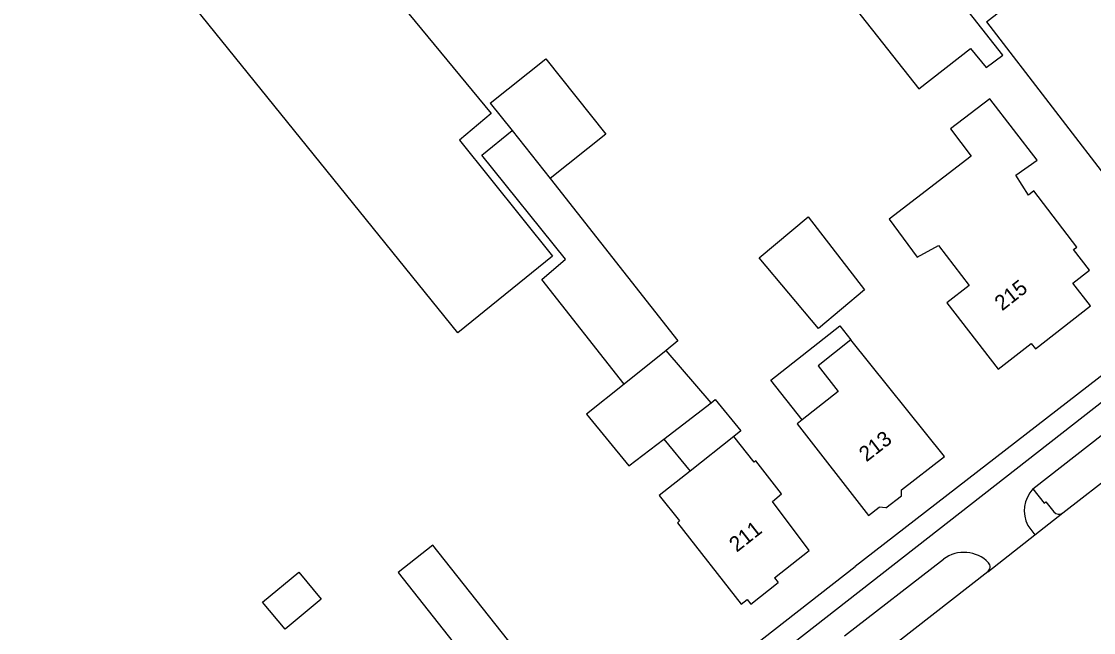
# Model space of a CAD drawing. Extents: x 194485 to 197793, y 468269 to 470822.
# Drawn here: x 196239.7 to 196324.3, y 469946.2 to 469994.4 of the extents above; entities that cross this region are included whole.
import ezdxf

# ---------------------------------------------------------------- set-up
doc = ezdxf.new("R2010")
doc.units = 0
for name, color, linetype in [('BGT grensvlak gebouwinstallatie plus 1', 7, 'Continuous'), ('BGT grensvlak onbegroeid terreindeel', 7, 'Continuous'), ('BGT grensvlak pand op maaiveld', 7, 'Continuous'), ('BGT grensvlak wegdeel', 7, 'Continuous'), ('BGT tekst huisnummerreeks', 7, 'Continuous')]:
    doc.layers.add(name, color=color, linetype=linetype)

msp = doc.modelspace()

# ---------------------------------------------------------------- linework, layer by layer
at = {"layer": 'BGT grensvlak gebouwinstallatie plus 1'}
for p, q in [((196276.023, 469983.883), (196278.411, 469985.82)), ((196282.615, 469975.679), (196276.023, 469983.883)), ((196281.423, 469982.048), (196291.483, 469969.24)), ((196280.767, 469974.085), (196282.615, 469975.679)), ((196287.264, 469965.825), (196280.767, 469974.085)), ((196291.483, 469969.24), (196290.571, 469968.463)), ((196290.375, 469961.483), (196292.454, 469958.957))]:
    msp.add_line(p, q, dxfattribs=at)
for points in [[(196301.309, 469963.007), (196298.837, 469966.136), (196304.27, 469970.428), (196305.152, 469969.312)], [(196294.114, 469964.35), (196294.445, 469964.604), (196296.47, 469962.145), (196295.912, 469961.685)], [(196258.723, 469948.626), (196261.572, 469950.995), (196263.354, 469948.851), (196260.505, 469946.483), (196258.723, 469948.626)]]:
    msp.add_lwpolyline(points, dxfattribs=at)
at = {"layer": 'BGT grensvlak onbegroeid terreindeel'}
msp.add_line((196315.835, 469994.4), (196327.319, 469979.497), dxfattribs=at)
msp.add_lwpolyline([(196315.835, 469994.4), (196322.054, 469999.244), (196323.025, 470000), (196333.364, 470008.053), (196344.781, 470016.946), (196367.411, 470034.571), (196390.152, 470052.288)], dxfattribs=at)
at = {"layer": 'BGT grensvlak pand op maaiveld'}
for p, q in [((196276.683, 469987.983), (196278.411, 469985.82)), ((196278.411, 469985.82), (196281.423, 469982.048)), ((196285.816, 469985.556), (196281.423, 469982.048)), ((196290.571, 469968.463), (196287.264, 469965.825)), ((196294.114, 469964.35), (196290.571, 469968.463)), ((196287.264, 469965.825), (196284.277, 469963.443)), ((196290.375, 469961.483), (196294.114, 469964.35)), ((196295.912, 469961.685), (196292.454, 469958.957)), ((196307.898, 469956.053), (196309.151, 469957.022)), ((196309.151, 469957.022), (196309.129, 469957.477)), ((196306.528, 469955.465), (196307.374, 469956.12)), ((196307.898, 469956.053), (196307.374, 469956.12)), ((196297.247, 469948.451), (196299.419, 469950.162)), ((196299.122, 469950.539), (196299.419, 469950.162)), ((196296.477, 469948.456), (196296.95, 469948.829)), ((196296.95, 469948.829), (196297.247, 469948.451))]:
    msp.add_line(p, q, dxfattribs=at)
for points in [[(196262.271, 470004.729), (196276.757, 469987.161), (196274.255, 469985.071), (196281.593, 469975.919), (196274.132, 469969.87), (196252.399, 469996.764)], [(196306.947, 469996.468), (196305.557, 469995.373), (196310.498, 469989.107), (196314.598, 469992.306), (196315.826, 469990.791), (196317.148, 469991.779), (196309.142, 470001.944), (196305.124, 469998.813), (196306.947, 469996.468)], [(196276.683, 469987.983), (196281.076, 469991.491), (196285.816, 469985.556)], [(196314.472, 469973.591), (196312.719, 469972.225), (196316.777, 469967.007), (196319.378, 469969.04), (196319.716, 469968.606), (196324.054, 469971.998), (196322.654, 469973.798), (196323.973, 469974.821), (196322.725, 469976.436), (196322.969, 469976.624), (196319.584, 469981.08), (196319.168, 469980.741), (196318.156, 469982.31), (196319.839, 469983.49), (196316.106, 469988.331), (196313.018, 469985.958), (196314.64, 469983.8), (196308.168, 469978.828), (196310.372, 469975.845), (196312.07, 469976.769), (196314.472, 469973.591)], [(196297.915, 469975.798), (196301.786, 469979.02), (196306.231, 469973.253), (196302.579, 469970.222), (196297.915, 469975.798)], [(196305.152, 469969.312), (196302.557, 469967.262), (196304.145, 469965.236), (196301.309, 469963.007)], [(196309.129, 469957.477), (196312.527, 469960.106), (196305.152, 469969.312)], [(196284.277, 469963.443), (196287.626, 469959.376), (196290.375, 469961.483)], [(196301.309, 469963.007), (196300.895, 469962.682), (196306.528, 469955.465)], [(196299.122, 469950.539), (196301.86, 469952.695), (196298.95, 469956.553), (196299.67, 469957.17), (196297.641, 469959.76), (196297.525, 469959.672), (196295.912, 469961.685)], [(196292.454, 469958.957), (196290.028, 469957.043), (196291.616, 469955.03), (196291.474, 469954.891), (196296.477, 469948.456)], [(196276.195, 469943.186), (196278.549, 469945.046), (196272.164, 469953.128), (196269.417, 469950.959), (196274.159, 469944.956)]]:
    msp.add_lwpolyline(points, dxfattribs=at)
at = {"layer": 'BGT grensvlak wegdeel'}
for p, q in [((196336.681, 469975.585), (196305.491, 469951.441)), ((196319.506, 469957.558), (196330.308, 469966.012)), ((196321.873, 469955.657), (196331.728, 469963.351)), ((196321.873, 469955.657), (196331.728, 469963.351)), ((196319.67, 469953.936), (196321.873, 469955.657)), ((196319.67, 469953.936), (196321.873, 469955.657)), ((196319.098, 469954.662), (196319.67, 469953.936)), ((196315.942, 469951.021), (196319.67, 469953.936)), ((196315.942, 469951.021), (196319.67, 469953.936)), ((196304.653, 469945.964), (196312.456, 469952.01)), ((196289.859, 469939.258), (196305.491, 469951.441)), ((196315.942, 469951.021), (196306.864, 469943.938)), ((196315.942, 469951.021), (196306.864, 469943.938))]:
    msp.add_line(p, q, dxfattribs=at)
for points in [[(196239.695, 469897.878), (196251.637, 469907.222), (196293.44, 469939.809), (196337.647, 469974.328)], [(196319.506, 469957.558), (196320.394, 469956.435), (196320.539, 469956.539), (196321.152, 469955.752)]]:
    msp.add_lwpolyline(points, dxfattribs=at)
for centre, radius, start, end in [((196321.418, 469955.812), 2.589, 137.59855, 206.36289), ((196321.561, 469956.075), 0.521, 218.25521, 306.73252), ((196314.078, 469949.855), 2.697, 44.10105, 126.96614), ((196315.624, 469951.413), 0.505, 309.05991, 39.21579)]:
    msp.add_arc(centre, radius, start, end, dxfattribs=at)

# ---------------------------------------------------------------- texts
at = {"layer": 'BGT tekst huisnummerreeks'}
for s, rotation, p in [('215', 38, (196317.078, 469971.558)), ('213', 37.7, (196306.371, 469959.643)), ('211', 38.2, (196296.136, 469952.516))]:
    msp.add_text(s, height=1.2, rotation=rotation, dxfattribs=at).set_placement(p)

doc.saveas('drawing.dxf')
